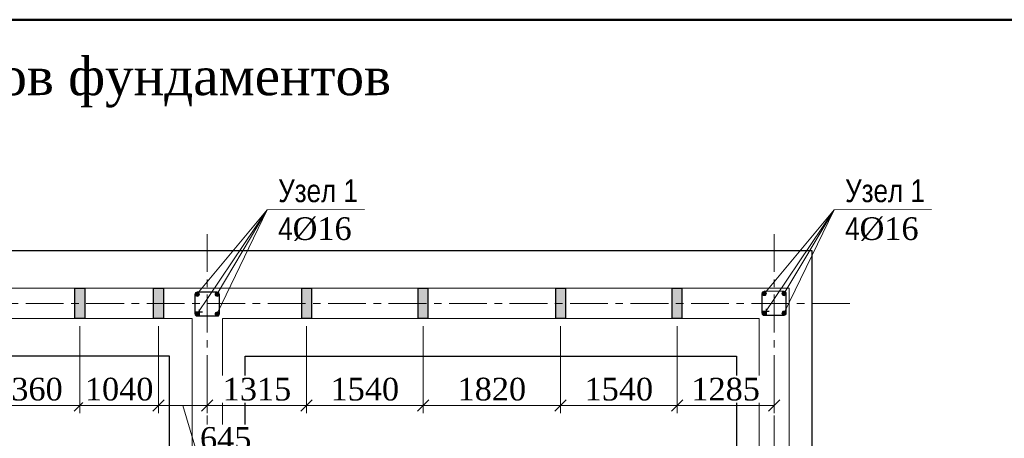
# Model space of a CAD drawing. Header units: millimetres. Extents: x 2063114 to 14983986, y -126020516 to 213791.
# Tile 696 of 731: x 2429117 to 2442142, y -48840 to -43303. Entities that reach past the tile are written whole.
import ezdxf

# ---------------------------------------------------------------- set-up
doc = ezdxf.new("R2010")
doc.units = ezdxf.units.MM
doc.linetypes.add('CENTERX2', pattern=[4, 2.5, -0.5, 0.5, -0.5])
doc.layers.get('Defpoints').update_dxf_attribs({"color": 6, "lineweight": 35})
for name, color, linetype, lineweight in [('.', 7, 'Continuous', 15), ('TEXT', 7, 'Continuous', 30), ('АСО-оси', 24, 'CENTERX2', 20), ('выноски @ 1', 250, 'Continuous', 30), ('план', 7, 'Continuous', 20), ('раз.нар', 250, 'Continuous', 20), ('Стена', 7, 'Continuous', 35), ('СТЕНЫ', 7, 'Continuous', 20)]:
    doc.layers.add(name, color=color, linetype=linetype, lineweight=lineweight)
doc.styles.add('stile1', font='ARIALN.TTF')
doc.styles.add('Times New Roman', font='times.ttf')
doc.dimstyles.new('Миржалол100', dxfattribs={"dimtxt": 300, "dimasz": 150, "dimexe": 100, "dimexo": 100, "dimgap": 63, "dimtad": 1, "dimdec": 0, "dimtxsty": 'Times New Roman', "dimblk": 'OBLIQUE', "dimcen": 100, "dimclrd": 256, "dimclre": 256, "dimclrt": 256, "dimadec": 0, "dimazin": 0, "dimtfac": 1, "dimtdec": 0, "dimtmove": 1, "dimatfit": 3, "dimfxl": 800, "dimlwd": 13, "dimlwe": 13, "dimarcsym": 0})

# ---------------------------------------------------------------- blocks, each defined once
blk = doc.blocks.new('SM-1')
at = {"layer": '.'}
h = blk.add_hatch(color=0, dxfattribs=at)
h.dxf.hatch_style = 1
h.paths.add_polyline_path([(65, 200), (-65, 200), (-65, 0), (65, 0)])
h.paths.add_polyline_path([(65, 0), (-65, 0), (-65, -200), (65, -200)])
at = {"color": 0, "ltscale": 10}
blk.add_lwpolyline([(-65, 200), (65, 200), (65, -200), (-65, -200)], close=True, dxfattribs=at)
blk = doc.blocks.new('_Oblique')
at = {"color": 0, "linetype": 'ByBlock', "lineweight": -2}
blk.add_line((-0.5, -0.5), (0.5, 0.5), dxfattribs=at)
blk = doc.blocks.new('*D4433')
at = {"lineweight": 13, "transparency": 16777216}
for p, q in [((2428553, -47355), (2428553, -48508)), ((2429913, -47355), (2429913, -48508)), ((2428553, -48408), (2429913, -48408))]:
    blk.add_line(p, q, dxfattribs=at)
at = {"layer": 'Defpoints', "color": 0, "transparency": 16777216}
for p in [(2428553, -47255), (2429913, -47255), (2429913, -48408)]:
    blk.add_point(p, dxfattribs=at)
at = {"lineweight": 13, "transparency": 16777216, "xscale": 150, "yscale": 150, "zscale": 150, "rotation": 180}
blk.add_blockref('_Oblique', (2428553, -48408), dxfattribs=at)
at = {"lineweight": 13, "transparency": 16777216, "xscale": 150, "yscale": 150, "zscale": 150}
blk.add_blockref('_Oblique', (2429913, -48408), dxfattribs=at)
at = {"lineweight": 30, "transparency": 16777216, "insert": (2429233, -48192), "char_height": 300, "attachment_point": 5, "style": 'Times New Roman', "bg_fill": 3, "box_fill_scale": 1.1, "bg_fill_color": 256, "bg_fill_true_color": 13158600, "bg_fill_transparency": 0}
blk.add_mtext('1360', dxfattribs=at)
blk = doc.blocks.new('*D4434')
at = {"lineweight": 13, "transparency": 16777216}
for p, q in [((2429913, -47355), (2429913, -48508)), ((2430953, -47355), (2430953, -48508)), ((2429913, -48408), (2430953, -48408))]:
    blk.add_line(p, q, dxfattribs=at)
at = {"layer": 'Defpoints', "color": 0, "transparency": 16777216}
for p in [(2429913, -47255), (2430953, -47255), (2430953, -48408)]:
    blk.add_point(p, dxfattribs=at)
at = {"lineweight": 13, "transparency": 16777216, "xscale": 150, "yscale": 150, "zscale": 150, "rotation": 180}
blk.add_blockref('_Oblique', (2429913, -48408), dxfattribs=at)
at = {"lineweight": 13, "transparency": 16777216, "xscale": 150, "yscale": 150, "zscale": 150}
blk.add_blockref('_Oblique', (2430953, -48408), dxfattribs=at)
at = {"lineweight": 30, "transparency": 16777216, "insert": (2430433, -48192), "char_height": 300, "attachment_point": 5, "style": 'Times New Roman', "bg_fill": 3, "box_fill_scale": 1.1, "bg_fill_color": 256, "bg_fill_true_color": 13158600, "bg_fill_transparency": 0}
blk.add_mtext('1040', dxfattribs=at)
blk = doc.blocks.new('*D4435')
at = {"lineweight": 13, "transparency": 16777216}
for p, q in [((2430953, -47355), (2430953, -48508)), ((2431598, -47975), (2431598, -48508)), ((2430953, -48408), (2431598, -48408)), ((2431276, -48408), (2431471, -49060)), ((2431471, -49060), (2432213, -49060))]:
    blk.add_line(p, q, dxfattribs=at)
at = {"layer": 'Defpoints', "color": 0, "transparency": 16777216}
for p in [(2430953, -47255), (2431598, -47875), (2431598, -48408)]:
    blk.add_point(p, dxfattribs=at)
at = {"lineweight": 13, "transparency": 16777216, "xscale": 150, "yscale": 150, "zscale": 150, "rotation": 180}
blk.add_blockref('_Oblique', (2430953, -48408), dxfattribs=at)
at = {"lineweight": 13, "transparency": 16777216, "xscale": 150, "yscale": 150, "zscale": 150}
blk.add_blockref('_Oblique', (2431598, -48408), dxfattribs=at)
at = {"lineweight": 30, "transparency": 16777216, "insert": (2431842, -48844), "char_height": 300, "attachment_point": 5, "style": 'Times New Roman', "bg_fill": 3, "box_fill_scale": 1.1, "bg_fill_color": 256, "bg_fill_true_color": 13158600, "bg_fill_transparency": 0}
blk.add_mtext('645', dxfattribs=at)
blk = doc.blocks.new('*D4436')
at = {"lineweight": 13, "transparency": 16777216}
for p, q in [((2432913, -47355), (2432913, -48508)), ((2431598, -47975), (2431598, -48508)), ((2431598, -48408), (2432913, -48408))]:
    blk.add_line(p, q, dxfattribs=at)
at = {"layer": 'Defpoints', "color": 0, "transparency": 16777216}
for p in [(2432913, -47255), (2431598, -47875), (2432913, -48408)]:
    blk.add_point(p, dxfattribs=at)
at = {"lineweight": 13, "transparency": 16777216, "xscale": 150, "yscale": 150, "zscale": 150, "rotation": 180}
blk.add_blockref('_Oblique', (2431598, -48408), dxfattribs=at)
at = {"lineweight": 13, "transparency": 16777216, "xscale": 150, "yscale": 150, "zscale": 150}
blk.add_blockref('_Oblique', (2432913, -48408), dxfattribs=at)
at = {"lineweight": 30, "transparency": 16777216, "insert": (2432256, -48192), "char_height": 300, "attachment_point": 5, "style": 'Times New Roman', "bg_fill": 3, "box_fill_scale": 1.1, "bg_fill_color": 256, "bg_fill_true_color": 13158600, "bg_fill_transparency": 0}
blk.add_mtext('1315', dxfattribs=at)
blk = doc.blocks.new('*D4437')
at = {"lineweight": 13, "transparency": 16777216}
for p, q in [((2432913, -47355), (2432913, -48508)), ((2434453, -47355), (2434453, -48508)), ((2432913, -48408), (2434453, -48408))]:
    blk.add_line(p, q, dxfattribs=at)
at = {"layer": 'Defpoints', "color": 0, "transparency": 16777216}
for p in [(2432913, -47255), (2434453, -47255), (2434453, -48408)]:
    blk.add_point(p, dxfattribs=at)
at = {"lineweight": 13, "transparency": 16777216, "xscale": 150, "yscale": 150, "zscale": 150, "rotation": 180}
blk.add_blockref('_Oblique', (2432913, -48408), dxfattribs=at)
at = {"lineweight": 13, "transparency": 16777216, "xscale": 150, "yscale": 150, "zscale": 150}
blk.add_blockref('_Oblique', (2434453, -48408), dxfattribs=at)
at = {"lineweight": 30, "transparency": 16777216, "insert": (2433683, -48192), "char_height": 300, "attachment_point": 5, "style": 'Times New Roman', "bg_fill": 3, "box_fill_scale": 1.1, "bg_fill_color": 256, "bg_fill_true_color": 13158600, "bg_fill_transparency": 0}
blk.add_mtext('1540', dxfattribs=at)
blk = doc.blocks.new('*D4438')
at = {"lineweight": 13, "transparency": 16777216}
for p, q in [((2434453, -47355), (2434453, -48508)), ((2436273, -47355), (2436273, -48508)), ((2434453, -48408), (2436273, -48408))]:
    blk.add_line(p, q, dxfattribs=at)
at = {"layer": 'Defpoints', "color": 0, "transparency": 16777216}
for p in [(2434453, -47255), (2436273, -47255), (2436273, -48408)]:
    blk.add_point(p, dxfattribs=at)
at = {"lineweight": 13, "transparency": 16777216, "xscale": 150, "yscale": 150, "zscale": 150, "rotation": 180}
blk.add_blockref('_Oblique', (2434453, -48408), dxfattribs=at)
at = {"lineweight": 13, "transparency": 16777216, "xscale": 150, "yscale": 150, "zscale": 150}
blk.add_blockref('_Oblique', (2436273, -48408), dxfattribs=at)
at = {"lineweight": 30, "transparency": 16777216, "insert": (2435363, -48192), "char_height": 300, "attachment_point": 5, "style": 'Times New Roman', "bg_fill": 3, "box_fill_scale": 1.1, "bg_fill_color": 256, "bg_fill_true_color": 13158600, "bg_fill_transparency": 0}
blk.add_mtext('1820', dxfattribs=at)
blk = doc.blocks.new('*D4439')
at = {"lineweight": 13, "transparency": 16777216}
for p, q in [((2436273, -47355), (2436273, -48508)), ((2437813, -47355), (2437813, -48508)), ((2436273, -48408), (2437813, -48408))]:
    blk.add_line(p, q, dxfattribs=at)
at = {"layer": 'Defpoints', "color": 0, "transparency": 16777216}
for p in [(2436273, -47255), (2437813, -47255), (2437813, -48408)]:
    blk.add_point(p, dxfattribs=at)
at = {"lineweight": 13, "transparency": 16777216, "xscale": 150, "yscale": 150, "zscale": 150, "rotation": 180}
blk.add_blockref('_Oblique', (2436273, -48408), dxfattribs=at)
at = {"lineweight": 13, "transparency": 16777216, "xscale": 150, "yscale": 150, "zscale": 150}
blk.add_blockref('_Oblique', (2437813, -48408), dxfattribs=at)
at = {"lineweight": 30, "transparency": 16777216, "insert": (2437043, -48192), "char_height": 300, "attachment_point": 5, "style": 'Times New Roman', "bg_fill": 3, "box_fill_scale": 1.1, "bg_fill_color": 256, "bg_fill_true_color": 13158600, "bg_fill_transparency": 0}
blk.add_mtext('1540', dxfattribs=at)
blk = doc.blocks.new('*D4440')
at = {"lineweight": 13, "transparency": 16777216}
for p, q in [((2437813, -47355), (2437813, -48508)), ((2439098, -47949), (2439098, -48508)), ((2437813, -48408), (2439098, -48408))]:
    blk.add_line(p, q, dxfattribs=at)
at = {"layer": 'Defpoints', "color": 0, "transparency": 16777216}
for p in [(2437813, -47255), (2439098, -47849), (2439098, -48408)]:
    blk.add_point(p, dxfattribs=at)
at = {"lineweight": 13, "transparency": 16777216, "xscale": 150, "yscale": 150, "zscale": 150, "rotation": 180}
blk.add_blockref('_Oblique', (2437813, -48408), dxfattribs=at)
at = {"lineweight": 13, "transparency": 16777216, "xscale": 150, "yscale": 150, "zscale": 150}
blk.add_blockref('_Oblique', (2439098, -48408), dxfattribs=at)
at = {"lineweight": 30, "transparency": 16777216, "insert": (2438456, -48192), "char_height": 300, "attachment_point": 5, "style": 'Times New Roman', "bg_fill": 3, "box_fill_scale": 1.1, "bg_fill_color": 256, "bg_fill_true_color": 13158600, "bg_fill_transparency": 0}
blk.add_mtext('1285', dxfattribs=at)

msp = doc.modelspace()

# ---------------------------------------------------------------- hatches: boundary and pattern name
at = {"layer": '.'}
h = msp.add_hatch(color=251, dxfattribs=at)
h.dxf.hatch_style = 1
h.paths.add_polyline_path([(2431491.93714, -46946.76112, 0.1154889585), (2431494.92857, -46933.98269, 0.5406689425), (2431454.61719, -46907.60108)])
h.paths.add_polyline_path([(2431486.09669, -46954.7314, 0.0864494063), (2431491.93714, -46946.76112), (2431454.61719, -46907.60108, 0.0802540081), (2431446.89632, -46912.57142)])
h.paths.add_polyline_path([(2431446.89632, -46912.57142, 0.2127919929), (2431437.35185, -46933.98269, 0.6611642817), (2431486.09669, -46954.7314)])
h = msp.add_hatch(color=251, dxfattribs=at)
h.dxf.hatch_style = 1
h.paths.add_polyline_path([(2431716.05178, -46910.74022), (2431754.39129, -46951.25986, 0.141630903), (2431758.83118, -46935.90012, 0.5719973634)])
h.paths.add_polyline_path([(2431716.05178, -46910.74022, 0.056217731), (2431710.79893, -46914.48885), (2431749.9993, -46956.64882, 0.0605934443), (2431754.39129, -46951.25986)])
h.paths.add_polyline_path([(2431710.79893, -46914.48885, 0.2127919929), (2431701.25446, -46935.90012, 0.6611642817), (2431749.9993, -46956.64882)])
h = msp.add_hatch(color=251, dxfattribs=at)
h.dxf.hatch_style = 1
h.paths.add_polyline_path([(2438991.93716, -46936.76112, 0.1154889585), (2438994.9286, -46923.98269, 0.5406689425), (2438954.61721, -46897.60108)])
h.paths.add_polyline_path([(2438986.09671, -46944.7314, 0.0864494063), (2438991.93716, -46936.76112), (2438954.61721, -46897.60108, 0.0802540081), (2438946.89635, -46902.57142)])
h.paths.add_polyline_path([(2438946.89635, -46902.57142, 0.2127919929), (2438937.35187, -46923.98269, 0.6611642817), (2438986.09671, -46944.7314)])
h = msp.add_hatch(color=251, dxfattribs=at)
h.dxf.hatch_style = 1
h.paths.add_polyline_path([(2439216.05181, -46900.74022), (2439254.39132, -46941.25986, 0.141630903), (2439258.83121, -46925.90012, 0.5719973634)])
h.paths.add_polyline_path([(2439216.05181, -46900.74022, 0.056217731), (2439210.79896, -46904.48885), (2439249.99932, -46946.64882, 0.0605934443), (2439254.39132, -46941.25986)])
h.paths.add_polyline_path([(2439210.79896, -46904.48885, 0.2127919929), (2439201.25449, -46925.90012, 0.6611642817), (2439249.99932, -46946.64882)])
h = msp.add_hatch(color=251, dxfattribs=at)
h.dxf.hatch_style = 1
h.paths.add_polyline_path([(2431452.32076, -47173.18443), (2431490.66027, -47213.70407, 0.141630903), (2431495.10016, -47198.34433, 0.5719973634)])
h.paths.add_polyline_path([(2431452.32076, -47173.18443, 0.056217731), (2431447.06791, -47176.93306), (2431486.26827, -47219.09303, 0.0605934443), (2431490.66027, -47213.70407)])
h.paths.add_polyline_path([(2431447.06791, -47176.93306, 0.2127919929), (2431437.52344, -47198.34433, 0.6611642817), (2431486.26827, -47219.09303)])
h = msp.add_hatch(color=251, dxfattribs=at)
h.dxf.hatch_style = 1
h.paths.add_polyline_path([(2431716.0518, -47172.16595), (2431754.39131, -47212.68559, 0.141630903), (2431758.8312, -47197.32585, 0.5719973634)])
h.paths.add_polyline_path([(2431716.0518, -47172.16595, 0.056217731), (2431710.79895, -47175.91458), (2431749.99932, -47218.07456, 0.0605934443), (2431754.39131, -47212.68559)])
h.paths.add_polyline_path([(2431710.79895, -47175.91458, 0.2127919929), (2431701.25448, -47197.32585, 0.6611642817), (2431749.99932, -47218.07456)])
h = msp.add_hatch(color=251, dxfattribs=at)
h.dxf.hatch_style = 1
h.paths.add_polyline_path([(2438952.32079, -47163.18443), (2438990.6603, -47203.70407, 0.141630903), (2438995.10018, -47188.34433, 0.5719973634)])
h.paths.add_polyline_path([(2438952.32079, -47163.18443, 0.056217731), (2438947.06793, -47166.93306), (2438986.2683, -47209.09303, 0.0605934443), (2438990.6603, -47203.70407)])
h.paths.add_polyline_path([(2438947.06793, -47166.93306, 0.2127919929), (2438937.52346, -47188.34433, 0.6611642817), (2438986.2683, -47209.09303)])
h = msp.add_hatch(color=251, dxfattribs=at)
h.dxf.hatch_style = 1
h.paths.add_polyline_path([(2439216.05183, -47162.16595), (2439254.39134, -47202.68559, 0.141630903), (2439258.83123, -47187.32585, 0.5719973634)])
h.paths.add_polyline_path([(2439216.05183, -47162.16595, 0.056217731), (2439210.79898, -47165.91458), (2439249.99934, -47208.07456, 0.0605934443), (2439254.39134, -47202.68559)])
h.paths.add_polyline_path([(2439210.79898, -47165.91458, 0.2127919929), (2439201.25451, -47187.32585, 0.6611642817), (2439249.99934, -47208.07456)])

# ---------------------------------------------------------------- linework, layer by layer
at = {"layer": 'АСО-оси', "ltscale": 200}
for p, q in [((2431598.00576, -46140.12005), (2431598.00576, -69152.99708)), ((2439098.00576, -46140.12005), (2439098.00576, -69152.99708)), ((2440098.00576, -47055.29469), (2407891.43595, -47055.29469))]:
    msp.add_line(p, q, dxfattribs=at)
at = {"layer": 'план', "color": 0, "lineweight": 50}
msp.add_lwpolyline([(2406536.97863, -43303.08084), (2463436.97863, -43303.08084), (2463436.97863, -84303.08084), (2406536.97863, -84303.08084)], close=True, dxfattribs=at)
at = {"layer": 'раз.нар', "color": 0}
for p, q in [((2432392.69836, -45818.38083), (2431463.54703, -46928.91071)), ((2432392.69836, -45818.38083), (2431463.54705, -47192.37335)), ((2432392.69836, -45818.38083), (2431727.27807, -46929.92914)), ((2432392.69836, -45818.38083), (2431727.2781, -47191.35488)), ((2439892.69836, -45818.38083), (2438963.54703, -46928.91071)), ((2439892.69836, -45818.38083), (2438963.54705, -47192.37335)), ((2439892.69836, -45818.38083), (2439227.27807, -46929.92914)), ((2439892.69836, -45818.38083), (2439227.2781, -47191.35488))]:
    msp.add_line(p, q, dxfattribs=at)
at = {"layer": 'раз.нар', "lineweight": 30}
for p, q in [((2431437.35204, -47195.3082), (2431437.35202, -46933.88246)), ((2431729.87125, -46906.21276), (2431466.14021, -46905.19433)), ((2431758.65964, -47196.42686), (2431758.65961, -46935.00112)), ((2438937.35207, -47185.3082), (2438937.35205, -46923.88246)), ((2439229.87128, -46896.21276), (2438966.14024, -46895.19433)), ((2439258.65966, -47186.42686), (2439258.65964, -46925.00112)), ((2431495.70649, -47226.11951), (2431495.70649, -47136.86644)), ((2438995.70652, -47216.11951), (2438995.70652, -47126.86644)), ((2431438.12977, -47168.54279), (2431533.27648, -47168.54279)), ((2431729.87128, -47225.21522), (2431466.14024, -47226.23369)), ((2438938.1298, -47158.54279), (2439033.27651, -47158.54279)), ((2439229.87131, -47215.21522), (2438966.14026, -47216.23369))]:
    msp.add_line(p, q, dxfattribs=at)
at = {"layer": 'раз.нар', "color": 7, "lineweight": 30}
for points in [[(2410498.00576, -52253.2173), (2410498.00576, -46355.29469), (2439598.00576, -46355.29469), (2439598.00576, -52253.2173)], [(2431098.00576, -52255.33469), (2431098.00576, -47755.29469), (2424098.00576, -47755.29469), (2424098.00576, -52555.29469), (2430498.04576, -52555.29469)], [(2432098.00576, -52255.33469), (2432098.00576, -47755.29469), (2438598.00576, -47755.29469), (2438598.00576, -52253.2173)]]:
    msp.add_lwpolyline(points, dxfattribs=at)
at = {"layer": 'раз.нар'}
for centre in [(2431466.14021, -46933.98269), (2431729.87125, -46935.00112), (2438966.14024, -46923.98269), (2439229.87128, -46925.00112), (2431466.14023, -47197.44533), (2431729.87128, -47196.42686), (2438966.14026, -47187.44533), (2439229.8713, -47186.42686)]:
    msp.add_circle(centre, 28.78836, dxfattribs=at)
at = {"layer": 'Стена', "color": 7, "lineweight": 15}
for points in [[(2410798.00576, -46855.29469), (2439298.00576, -46855.29469), (2439298.00576, -66155.1773), (2410798.00576, -66155.1773)], [(2423798.00576, -53155.29469), (2431398.00576, -53155.29469), (2431398.00576, -47257.41208), (2423798.00576, -47257.41208)], [(2431798.00576, -53155.29469), (2438898.00576, -53155.29469), (2438898.00576, -47257.41208), (2431798.00576, -47257.41208)]]:
    msp.add_lwpolyline(points, close=True, dxfattribs=at)
at = {"layer": 'СТЕНЫ', "color": 0, "lineweight": 9, "ltscale": 20}
for p, q in [((2433679.36809, -45815.1048), (2432392.69836, -45818.38083)), ((2441179.36809, -45815.1048), (2439892.69836, -45818.38083))]:
    msp.add_line(p, q, dxfattribs=at)

# ---------------------------------------------------------------- block references
at = {"lineweight": 30}
for p in [(2429913.00587, -47055.1773), (2430953.00588, -47055.1773), (2432913.00588, -47055.1773), (2434453.00588, -47055.1773), (2436273.00588, -47055.1773), (2437813.00588, -47055.1773)]:
    msp.add_blockref('SM-1', p, dxfattribs=at)

# ---------------------------------------------------------------- texts
at = {"layer": 'TEXT', "color": 0, "lineweight": 25, "char_height": 300, "width": 1211.8463932, "attachment_point": 1, "style": 'stile1'}
for insert in [(2411844.16194, -45416.53944), (2424444.16194, -45416.53944), (2432444.16194, -45416.53944), (2439944.16194, -45416.53944)]:
    msp.add_mtext('\\pi92.793,t393.183;Узел 1\\P4{\\fTimes New Roman|b0|i0|c204|p18;Ø\\fTimes New Roman|b0|i0|c0|p18;16}', dxfattribs=dict(at, insert=insert))
at = {"layer": 'выноски @ 1', "color": 1, "insert": (2419247.13896, -43801.46376), "char_height": 500, "width": 15065.5007548, "attachment_point": 1, "style": 'Times New Roman'}
msp.add_mtext('{\\C256;Схема расположения элементов фундаментов}', dxfattribs=at)

# ---------------------------------------------------------------- next in the draw order: dimensions: what is measured, and where the dimension line sits
at = {"lineweight": 30}
dim = msp.add_linear_dim(base=(2429913.00575, -48407.73416), p1=(2428553.00576, -47255.23539), p2=(2429913.00575, -47255.23539), dimstyle='Миржалол100', override={"dimtfill": 1, "dimarcsym": 1}, dxfattribs=at)
dim.commit()
dim.dimension.update_dxf_attribs({"geometry": '*D4433', "text_midpoint": (2429233.00576, -48192.13863)})

# ---------------------------------------------------------------- next in the draw order: dimensions: what is measured, and where the dimension line sits
dim = msp.add_linear_dim(base=(2430953.00576, -48407.73416), p1=(2429913.00575, -47255.23539), p2=(2430953.00576, -47255.23539), dimstyle='Миржалол100', override={"dimtfill": 1, "dimarcsym": 1}, dxfattribs=at)
dim.commit()
dim.dimension.update_dxf_attribs({"geometry": '*D4434', "text_midpoint": (2430433.00575, -48192.13863)})

# ---------------------------------------------------------------- next in the draw order: dimensions: what is measured, and where the dimension line sits
dim = msp.add_linear_dim(base=(2431598.00576, -48407.73416), p1=(2430953.00576, -47255.23539), p2=(2431598.00576, -47874.75985), dimstyle='Миржалол100', override={"dimtfill": 1, "dimarcsym": 1}, dxfattribs=at)
dim.commit()
dim.dimension.update_dxf_attribs({"geometry": '*D4435', "text_midpoint": (2431534.19173, -48844.42522)})

# ---------------------------------------------------------------- next in the draw order: dimensions: what is measured, and where the dimension line sits
dim = msp.add_linear_dim(base=(2432913.00576, -48407.73416), p1=(2431598.00576, -47874.75985), p2=(2432913.00576, -47255.23539), dimstyle='Миржалол100', override={"dimtfill": 1, "dimarcsym": 1}, dxfattribs=at)
dim.commit()
dim.dimension.update_dxf_attribs({"geometry": '*D4436', "text_midpoint": (2432255.50576, -48192.13863)})

# ---------------------------------------------------------------- next in the draw order: dimensions: what is measured, and where the dimension line sits
dim = msp.add_linear_dim(base=(2434453.00576, -48407.73416), p1=(2432913.00576, -47255.23539), p2=(2434453.00576, -47255.23539), dimstyle='Миржалол100', override={"dimtfill": 1, "dimarcsym": 1}, dxfattribs=at)
dim.commit()
dim.dimension.update_dxf_attribs({"geometry": '*D4437', "text_midpoint": (2433683.00576, -48192.13863)})

# ---------------------------------------------------------------- next in the draw order: dimensions: what is measured, and where the dimension line sits
dim = msp.add_linear_dim(base=(2436273.00576, -48407.73416), p1=(2434453.00576, -47255.23539), p2=(2436273.00576, -47255.23539), dimstyle='Миржалол100', override={"dimtfill": 1, "dimarcsym": 1}, dxfattribs=at)
dim.commit()
dim.dimension.update_dxf_attribs({"geometry": '*D4438', "text_midpoint": (2435363.00576, -48192.13863)})

# ---------------------------------------------------------------- next in the draw order: dimensions: what is measured, and where the dimension line sits
dim = msp.add_linear_dim(base=(2437813.00576, -48407.73416), p1=(2436273.00576, -47255.23539), p2=(2437813.00576, -47255.23539), dimstyle='Миржалол100', override={"dimtfill": 1, "dimarcsym": 1}, dxfattribs=at)
dim.commit()
dim.dimension.update_dxf_attribs({"geometry": '*D4439', "text_midpoint": (2437043.00576, -48192.13863)})

# ---------------------------------------------------------------- next in the draw order: dimensions: what is measured, and where the dimension line sits
dim = msp.add_linear_dim(base=(2439098.00576, -48407.73416), p1=(2437813.00576, -47255.23539), p2=(2439098.00576, -47848.97881), dimstyle='Миржалол100', override={"dimtfill": 1, "dimarcsym": 1}, dxfattribs=at)
dim.commit()
dim.dimension.update_dxf_attribs({"geometry": '*D4440', "text_midpoint": (2438455.50576, -48192.13863)})

doc.saveas('drawing.dxf')
